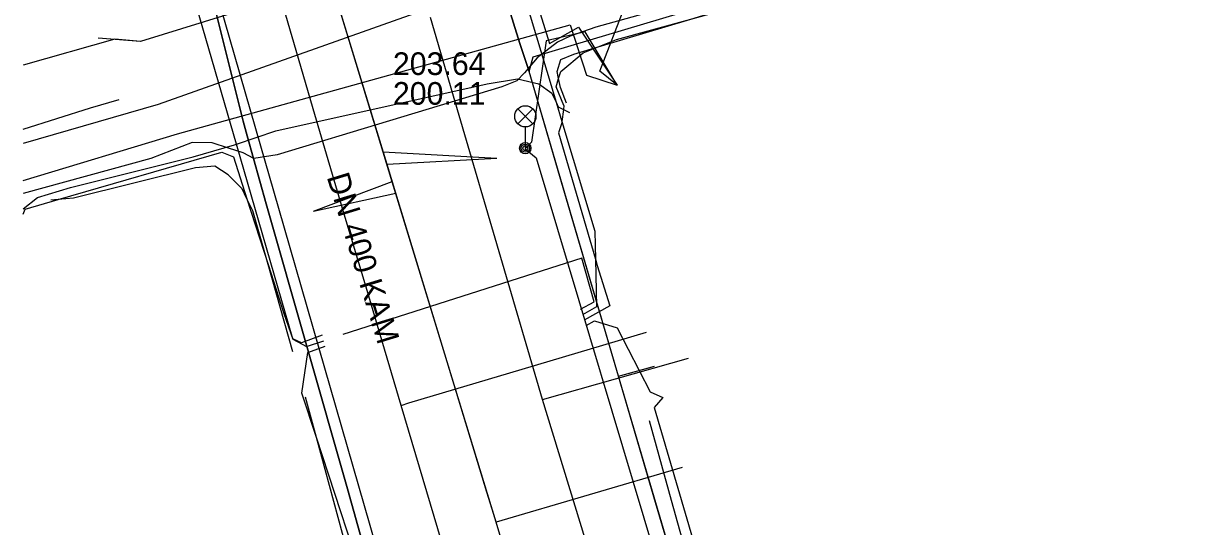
# Model space of a CAD drawing. Extents: x -595540 to -593988, y -1160850 to -1159202.
# Drawn here: x -595539.58 to -595498.49, y -1160744.75 to -1160726.97 of the extents above; entities that cross this region are included whole.
import ezdxf

# ---------------------------------------------------------------- set-up
doc = ezdxf.new("R2010")
doc.units = 0
for name, color, linetype in [('BKOM-ODVODNENI_trasa sítě', 7, 'Continuous'), ('BVK-JEDNOTNA_popisy', 7, 'Continuous'), ('BVK-JEDNOTNA_trasa sítě', 7, 'Continuous'), ('BVK-VODOVOD_trasa sítě', 7, 'Continuous'), ('BVK-VODOVOD_trasa zrušené sítě', 7, 'Continuous'), ('CETIN_kabel podzemní', 7, 'Continuous'), ('DESTOVA_trasa neprovozované sítě', 7, 'Continuous'), ('DSP-SDEL-VODAFONE_kabel', 7, 'Continuous'), ('EON-NN_kabel', 7, 'Continuous'), ('EON-NN_kabel zrušené sítě', 7, 'Continuous'), ('INNOGY-STL_trasa sítě', 7, 'Continuous'), ('JEDNOTNA_trasa neprovozované sítě', 7, 'Continuous'), ('QUANTCOM_kabel', 7, 'Continuous'), ('TSB_kabel VO', 7, 'Continuous'), ('TSB_lampy VO', 7, 'Continuous')]:
    doc.layers.add(name, color=color, linetype=linetype)

msp = doc.modelspace()

# ---------------------------------------------------------------- linework, layer by layer
at = {"layer": 'BKOM-ODVODNENI_trasa sítě'}
for points in [[(-595528.697, -1160725.524), (-595535.44, -1160727.61), (-595536.936, -1160727.501)], [(-595522.783, -1160744.908), (-595522.881, -1160744.586), (-595526.55, -1160732.564), (-595526.867, -1160731.521), (-595528.697, -1160725.524)], [(-595522.86, -1160731.74), (-595526.87, -1160731.52)], [(-595529.33, -1160733.6), (-595526.55, -1160732.56)]]:
    msp.add_lwpolyline(points, dxfattribs=at)
at = {"layer": 'BVK-JEDNOTNA_popisy'}
msp.add_line((-595526.527, -1160728.922), (-595526.527, -1160728.922), dxfattribs=at)
at = {"layer": 'BVK-JEDNOTNA_trasa sítě'}
for points in [[(-595528.697, -1160725.524), (-595535.44, -1160727.61), (-595536.342, -1160727.535)], [(-595516.4, -1160765.83), (-595517.217, -1160763.15), (-595517.239, -1160763.077), (-595517.432, -1160762.446), (-595517.516, -1160762.172), (-595519.849, -1160754.523), (-595519.89, -1160754.39), (-595520.181, -1160753.438), (-595520.325, -1160752.965), (-595522.077, -1160747.223), (-595522.078, -1160747.221), (-595522.783, -1160744.908), (-595522.881, -1160744.586), (-595522.905, -1160744.506), (-595523.206, -1160743.522), (-595526.425, -1160732.97), (-595526.734, -1160731.956), (-595528.697, -1160725.524)], [(-595536.342, -1160727.535), (-595539.58, -1160728.453)]]:
    msp.add_lwpolyline(points, dxfattribs=at)
at = {"layer": 'BVK-VODOVOD_trasa sítě'}
for p, q in [((-595525.582, -1160726.566), (-595534.82, -1160729.84)), ((-595521.24, -1160740.25), (-595516.092, -1160738.79))]:
    msp.add_line(p, q, dxfattribs=at)
for points in [[(-595518.005, -1160750.827), (-595521.24, -1160740.25), (-595524.19, -1160730.225), (-595525.198, -1160726.766)], [(-595534.82, -1160729.84), (-595539.58, -1160731.211)]]:
    msp.add_lwpolyline(points, dxfattribs=at)
at = {"layer": 'BVK-VODOVOD_trasa zrušené sítě'}
msp.add_lwpolyline([(-595539.58, -1160730.709), (-595537.2, -1160729.961), (-595536.19, -1160729.66)], dxfattribs=at)
at = {"layer": 'CETIN_kabel podzemní'}
for points in [[(-595539.58, -1160704.173), (-595535.15, -1160718.95), (-595534.08, -1160722.05), (-595533.6, -1160723.26), (-595531.81, -1160730.43), (-595531.67, -1160730.95), (-595531, -1160733.35), (-595528.13, -1160743.41), (-595527.09, -1160747.12), (-595526.42, -1160749.38)], [(-595523.75, -1160718.89), (-595523.98, -1160719.33), (-595524.18, -1160720.83), (-595522.05, -1160727.68), (-595521.71, -1160728.67)], [(-595533.75, -1160722.41), (-595533.59, -1160723), (-595531.38, -1160730.69), (-595530.57, -1160733.5), (-595523.29, -1160758.75)], [(-595521.71, -1160728.67), (-595521.57, -1160728.15), (-595505.83, -1160723.45), (-595504.63, -1160723.14)], [(-595520.63, -1160732.38), (-595521.71, -1160728.67)], [(-595518.56, -1160739.43), (-595520.63, -1160732.38)], [(-595518.56, -1160739.43), (-595517.33, -1160739.09)], [(-595517.25, -1160743.89), (-595518.56, -1160739.43)], [(-595514.78, -1160752.25), (-595517.25, -1160743.89)]]:
    msp.add_lwpolyline(points, dxfattribs=at)
at = {"layer": 'DESTOVA_trasa neprovozované sítě'}
for p, q in [((-595522.86, -1160731.74), (-595526.734, -1160731.956)), ((-595529.33, -1160733.6), (-595526.425, -1160732.97))]:
    msp.add_line(p, q, dxfattribs=at)
at = {"layer": 'DSP-SDEL-VODAFONE_kabel'}
for points in [[(-595487.979, -1160843.241), (-595488.43, -1160841.69), (-595489.44, -1160838.29), (-595490.62, -1160834.28), (-595493.36, -1160825.19), (-595493.53, -1160824.3), (-595495.11, -1160819.03), (-595496.69, -1160813.77), (-595499.09, -1160805.76), (-595499.94, -1160802.76), (-595504.13, -1160788.49), (-595508.16, -1160774.8), (-595510.44, -1160767.96), (-595511.16, -1160764.51), (-595513.71, -1160756.04), (-595514.78, -1160752.25), (-595518.56, -1160739.43), (-595521.71, -1160728.67), (-595522.05, -1160727.68), (-595524.18, -1160720.83), (-595523.98, -1160719.33), (-595523.75, -1160718.89), (-595524.26, -1160718.65), (-595524.55, -1160718.31)], [(-595523.75, -1160718.89), (-595523.98, -1160719.33), (-595524.18, -1160720.83), (-595522.05, -1160727.68), (-595521.71, -1160728.67)], [(-595531.67, -1160730.95), (-595531.82, -1160730.43), (-595533.6, -1160723.26), (-595534.08, -1160722.05)], [(-595521.71, -1160728.67), (-595521.57, -1160728.15), (-595505.83, -1160723.45), (-595504.63, -1160723.14)], [(-595518.56, -1160739.43), (-595521.71, -1160728.67)], [(-595526.42, -1160749.38), (-595527.09, -1160747.12), (-595528.13, -1160743.41), (-595531, -1160733.35), (-595531.67, -1160730.95)], [(-595518.56, -1160739.43), (-595517.29, -1160739.08)], [(-595514.78, -1160752.25), (-595518.56, -1160739.43)]]:
    msp.add_lwpolyline(points, dxfattribs=at)
at = {"layer": 'EON-NN_kabel'}
for points in [[(-595527.299, -1160712.616), (-595526.439, -1160712.146), (-595526.037, -1160712.209), (-595524.564, -1160717.111), (-595520.763, -1160729.762), (-595520.559, -1160730.441), (-595519.397, -1160734.309), (-595519.375, -1160735.305), (-595519.339, -1160736.986), (-595519.835, -1160737.26)], [(-595529.022, -1160737.986), (-595529.755, -1160738.249), (-595530.057, -1160738.109), (-595532.05, -1160731.234), (-595536.777, -1160714.929), (-595536.687, -1160714.329), (-595535.88, -1160714.162)], [(-595520.486, -1160729.871), (-595520.76, -1160729.211), (-595520.674, -1160728.918), (-595520.602, -1160728.67), (-595519.804, -1160728.015), (-595519.274, -1160727.804), (-595518.628, -1160727.547), (-595516.001, -1160726.82), (-595507.742, -1160724.534), (-595501.9, -1160722.981), (-595500.836, -1160722.675), (-595500.366, -1160722.839), (-595500.041, -1160723.202), (-595500.026, -1160722.712), (-595499.552, -1160722.385), (-595498.889, -1160722.071), (-595493.865, -1160720.751)], [(-595520.486, -1160729.871), (-595520.504, -1160730.014), (-595520.559, -1160730.441), (-595520.564, -1160730.483), (-595520.679, -1160730.839), (-595519.375, -1160735.305), (-595519.31, -1160735.528), (-595518.866, -1160736.953), (-595519.769, -1160737.452)], [(-595539.58, -1160733.713), (-595539.517, -1160733.539), (-595538.345, -1160733.198), (-595532.567, -1160731.519), (-595532.157, -1160731.689), (-595531.68, -1160733.169), (-595530.934, -1160735.488), (-595530.377, -1160737.219), (-595530.057, -1160738.119), (-595529.577, -1160738.379), (-595528.967, -1160738.179)], [(-595519.905, -1160737.07), (-595519.421, -1160736.803), (-595519.857, -1160735.269), (-595528.295, -1160737.964)], [(-595519.699, -1160737.642), (-595519.405, -1160737.479), (-595518.607, -1160737.719), (-595517.447, -1160739.989), (-595516.997, -1160740.179), (-595517.297, -1160740.539), (-595514.537, -1160749.959)], [(-595527.387, -1160748.869), (-595527.287, -1160747.529), (-595529.223, -1160741.6), (-595529.737, -1160740.029), (-595529.529, -1160738.593), (-595528.914, -1160738.372)]]:
    msp.add_lwpolyline(points, dxfattribs=at)
at = {"layer": 'EON-NN_kabel zrušené sítě'}
for points in [[(-595520.393, -1160729.791), (-595520.607, -1160729.24), (-595520.674, -1160728.918), (-595520.725, -1160728.675), (-595520.595, -1160728.249), (-595520.132, -1160728.062), (-595519.274, -1160727.804), (-595516.001, -1160726.82), (-595514.468, -1160726.359), (-595506.235, -1160723.91), (-595500.778, -1160722.403), (-595494.422, -1160720.6), (-595488.719, -1160719.023)], [(-595539.58, -1160733.517), (-595539.074, -1160733.124), (-595537.911, -1160732.764), (-595533.584, -1160731.687), (-595532.125, -1160731.259), (-595532.05, -1160731.234), (-595530.66, -1160730.764), (-595523.198, -1160729.114), (-595522.128, -1160728.938), (-595521.378, -1160729.11), (-595520.913, -1160729.443), (-595520.763, -1160729.762), (-595520.686, -1160729.925), (-595520.504, -1160730.014), (-595520.296, -1160730.117)], [(-595530.063, -1160738.572), (-595530.934, -1160735.488), (-595531.469, -1160733.592), (-595531.68, -1160733.169), (-595531.855, -1160732.819), (-595532.341, -1160732.325), (-595532.82, -1160732.012), (-595533.496, -1160732.077), (-595537.803, -1160733.15), (-595538.345, -1160733.198), (-595538.61, -1160733.222)], [(-595527.689, -1160747.249), (-595529.223, -1160741.6), (-595529.611, -1160740.173)], [(-595517.48, -1160741.001), (-595516.695, -1160743.81)], [(-595516.695, -1160743.81), (-595515.696, -1160747.382), (-595513.924, -1160753.017)]]:
    msp.add_lwpolyline(points, dxfattribs=at)
at = {"layer": 'INNOGY-STL_trasa sítě'}
for points in [[(-595509.67, -1160796.72), (-595510.17, -1160795.466), (-595512.949, -1160786.033), (-595513.296, -1160785), (-595515.185, -1160778.418), (-595516.248, -1160774.449), (-595518.124, -1160768.143), (-595519.027, -1160765.231), (-595519.388, -1160764.068), (-595519.411, -1160763.992), (-595520.959, -1160758.798), (-595521.312, -1160757.459), (-595522.645, -1160752.962), (-595523.092, -1160751.033), (-595526.232, -1160740.471), (-595527.476, -1160736.284), (-595528.242, -1160733.705), (-595529.285, -1160730.195), (-595530.887, -1160724.697)], [(-595526.232, -1160740.471), (-595525.968, -1160740.372), (-595521.961, -1160739.181), (-595517.572, -1160737.878)]]:
    msp.add_lwpolyline(points, dxfattribs=at)
at = {"layer": 'JEDNOTNA_trasa neprovozované sítě'}
msp.add_line((-595516.307, -1160742.653), (-595522.881, -1160744.586), dxfattribs=at)
at = {"layer": 'QUANTCOM_kabel'}
msp.add_lwpolyline([(-595497.81, -1160721.08), (-595498.94, -1160721.61), (-595500.23, -1160721.77), (-595502.95, -1160722.54), (-595519.36, -1160727.11), (-595520.27, -1160727.43), (-595520.72, -1160727.64), (-595521.43, -1160728.19), (-595521.88, -1160728.72), (-595522.15, -1160729), (-595522.68, -1160729.22), (-595530.61, -1160731.62), (-595531.44, -1160731.74), (-595531.81, -1160731.55), (-595532.33, -1160731.38), (-595532.91, -1160731.19), (-595533.62, -1160731.18), (-595535.08, -1160731.75), (-595539.58, -1160732.982)], dxfattribs=at)
at = {"layer": 'TSB_kabel VO'}
for points in [[(-595539.58, -1160669.361), (-595537.8, -1160675.5), (-595538.16, -1160675.54), (-595537.8, -1160675.5), (-595528.47, -1160706.15), (-595529.168, -1160706.149), (-595528.42, -1160706.34), (-595524.75, -1160720.4), (-595523.05, -1160721.09), (-595521, -1160727.69), (-595519.97, -1160727.11), (-595518.61, -1160729.16)], [(-595518.61, -1160729.16), (-595519.22, -1160728.66), (-595518.34, -1160726.38), (-595515.26, -1160725.73), (-595489.08, -1160718.33), (-595461.46, -1160710.51), (-595436.22, -1160703.36), (-595409.42, -1160695.78), (-595403.99, -1160694.24), (-595402.81, -1160695.57), (-595402.59, -1160696.27)], [(-595539.58, -1160732.518), (-595534.13, -1160730.88), (-595520.27, -1160727.02), (-595519.69, -1160728.8), (-595518.61, -1160729.16)], [(-595518.61, -1160729.16), (-595519.74, -1160727.27), (-595521.11, -1160727.59), (-595521.636, -1160731.166), (-595521.851, -1160731.405), (-595521.468, -1160731.716), (-595512.36, -1160762.18), (-595513.14, -1160762.39), (-595512.34, -1160762.25), (-595504.083, -1160788.92), (-595504.08, -1160788.93), (-595504.63, -1160789.05), (-595504.083, -1160788.92), (-595504, -1160788.9), (-595498.99, -1160806.23), (-595495.28, -1160817.28), (-595495.356, -1160817.293), (-595496.468, -1160817.481), (-595495.36, -1160817.28), (-595495.356, -1160817.293), (-595487.608, -1160843.241)]]:
    msp.add_lwpolyline(points, dxfattribs=at)
at = {"layer": 'TSB_lampy VO'}
for p, q in [((-595522.116, -1160730.521), (-595521.586, -1160729.991)), ((-595522.116, -1160729.991), (-595521.586, -1160730.521)), ((-595522.116, -1160730.521), (-595521.586, -1160729.991)), ((-595522.116, -1160729.991), (-595521.586, -1160730.521)), ((-595521.851, -1160730.631), (-595521.851, -1160731.381)), ((-595521.851, -1160730.631), (-595521.851, -1160731.381))]:
    msp.add_line(p, q, dxfattribs=at)
for centre, radius in [((-595521.851, -1160730.256), 0.375), ((-595521.851, -1160730.256), 0.375), ((-595521.851, -1160731.381), 0.2), ((-595521.851, -1160731.381), 0.2), ((-595521.851, -1160731.381), 0.145), ((-595521.851, -1160731.381), 0.145), ((-595521.851, -1160731.381), 0.0876), ((-595521.851, -1160731.381), 0.0876)]:
    msp.add_circle(centre, radius, dxfattribs=at)

# ---------------------------------------------------------------- texts
at = {"layer": 'BVK-JEDNOTNA_popisy'}
for s, p in [('203.64', (-595526.527, -1160728.797)), ('200.11', (-595526.527, -1160729.847))]:
    msp.add_text(s, height=0.8, dxfattribs=at).set_placement(p)
msp.add_text('DN 400 KAM', height=0.8, rotation=286.9946, dxfattribs=at).set_placement((-595528.869, -1160732.389))

doc.saveas('drawing.dxf')
